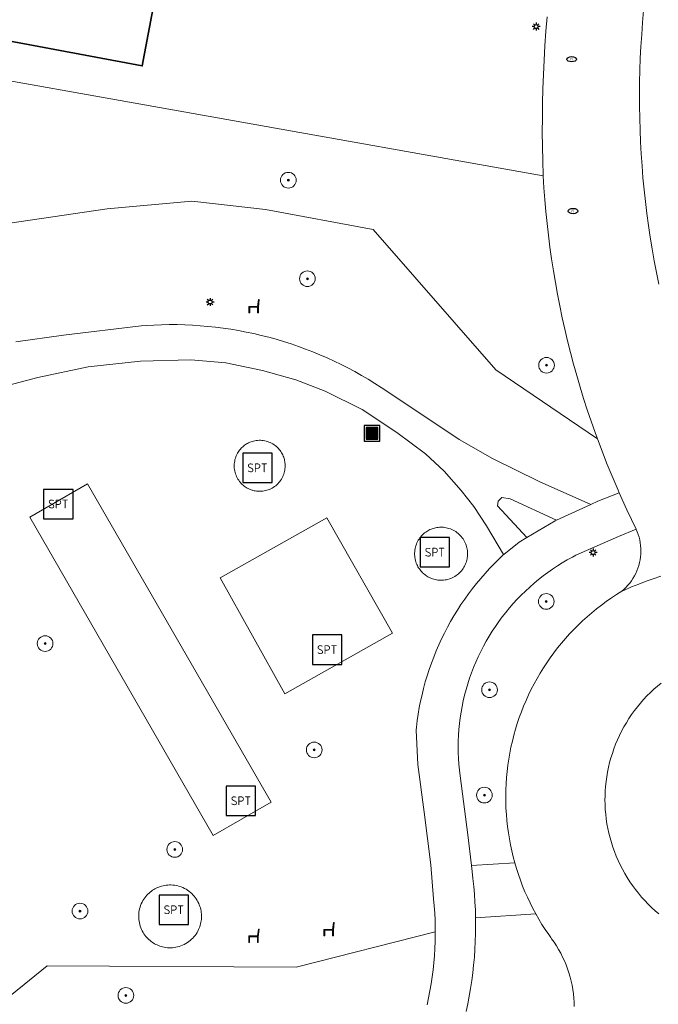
# Model space of a CAD drawing. Header units: metres. Extents: x 152610 to 160096, y 456114 to 462495.
# Tile 586 of 656: x 158732 to 158764, y 460637 to 460687. Entities that reach past the tile are written whole.
import ezdxf
from ezdxf.enums import TextEntityAlignment as Align

# ---------------------------------------------------------------- set-up
doc = ezdxf.new("R2010")
doc.units = ezdxf.units.M
doc.header["$LTSCALE"] = 0.5
doc.layers.get('0').update_dxf_attribs({"linetype": 'CONTINUOUS'})
for name, color, linetype, lineweight in [('B-PV-GR-BEPLANTING_CULTUUR_BOSPLANTSOEN-GV', 251, 'CONTINUOUS', 18), ('B-PV-GR-BEPLANTING_CULTUUR_HEESTERS-GV', 251, 'CONTINUOUS', 18), ('B-PV-GR-BOOM-S', 251, 'CONTINUOUS', 25), ('B-PV-IE-MEUBILAIR-S', 251, 'CONTINUOUS', 25), ('B-PV-IE-MEUBILAIR_WEGMEUBILAIR-S', 251, 'CONTINUOUS', 25), ('B-PV-IE-MEUBILAIR_WEGMEUBILAIR_AFVALBAK-S', 251, 'CONTINUOUS', 25), ('B-PV-OG-BEBOUWING-GV', 6, 'CONTINUOUS', 35), ('B-PV-OG-TERREIN_BEGROEID-GV', 251, 'CONTINUOUS', 18), ('B-PV-VH-GESLOTENVERHARDING_KUNSTSTOF-GV', 251, 'CONTINUOUS', 18), ('B-PV-VH-HALFVERHARDING_GRAVEL-GV', 251, 'CONTINUOUS', 18), ('B-PV-VH-ONVERHARD_ZAND-GV', 251, 'CONTINUOUS', 18), ('B-PV-VH-OPENVERHARDING_BETONSTRAATSTEEN-GV', 251, 'CONTINUOUS', 18), ('B-PV-VH-OPENVERHARDING_STRAATBAKSTEEN-GV', 251, 'CONTINUOUS', 18), ('B-PV-VH-OPENVERHARDING_TEGEL-GV', 251, 'CONTINUOUS', 18)]:
    doc.layers.add(name, color=color, linetype=linetype, lineweight=lineweight)
doc.styles.add('NLCS-ISO', font='NLCS-ISO.ttf')

# ---------------------------------------------------------------- blocks, each defined once
blk = doc.blocks.new('SIE-WEG_AFVALBAK-SO')
h = blk.add_hatch(color=256)
h.dxf.hatch_style = 1
h.paths.add_polyline_path([(-1.5, -1.5), (1.5, -1.5), (1.5, 1.5), (-1.5, 1.5)])
for points in [[(-2, -2), (2, -2), (2, 2), (-2, 2)], [(-1.5, -1.5), (1.5, -1.5), (1.5, 1.5), (-1.5, 1.5)]]:
    blk.add_lwpolyline(points, close=True)
blk = doc.blocks.new('SIE-MEUBILAIR_PAAL_LICHTMAST-SO')
for points in [[(-0.62, 0), (-1, 0)], [(-0.71, 0.71), (-0.44, 0.44)], [(0, 1), (0, 0.62)], [(0.44, 0.44), (0.71, 0.71)], [(1, 0), (0.62, 0)], [(-0.71, -0.71), (-0.44, -0.44)], [(0, -0.62), (0, -1)], [(0.44, -0.44), (0.71, -0.71)]]:
    blk.add_lwpolyline(points)
blk.add_circle((0, 0), 0.5)
blk = doc.blocks.new('SIE-MEUBILAIR_PUT_RIOOLPUT-SO')
blk.add_ellipse((0, 0), major_axis=(1.25, 0), ratio=0.54)
at = {"style": 'NLCS-ISO'}
blk.add_text('ri', height=0.75, dxfattribs=at).set_placement((-0.04, 0.07), align=Align.MIDDLE_CENTER)
blk = doc.blocks.new('SIE-WEG_ZITBANK-SO')
at = {"color": 0, "linetype": 'ByBlock', "lineweight": 18}
blk.add_lwpolyline([(-0.91, -1.63), (-0.91, -0.2), (1.09, -0.2), (1.09, -1.63), (1.29, -1.63), (1.29, -0.21), (1.54, 1.78), (1.33, 1.78), (1.11, 0), (-1.11, 0), (-1.11, -1.63)], close=True, dxfattribs=at)
blk = doc.blocks.new('SIE-WEG_SPEELTOESTEL-SO')
at = {"flags": 128}
blk.add_lwpolyline([(-3.75, -3.75), (3.75, -3.75), (3.75, 3.75), (-3.75, 3.75)], close=True, dxfattribs=at)
at = {"style": 'NLCS-ISO'}
blk.add_text('SPT', height=2.25, dxfattribs=at).set_placement((0, 0), align=Align.MIDDLE_CENTER)
blk = doc.blocks.new('SGR-BOOM_GBKN-SO')
at = {"linetype": 'ByBlock', "lineweight": 18}
h = blk.add_hatch(color=0, dxfattribs=at)
h.dxf.hatch_style = 1
edge = h.paths.add_edge_path()
edge.add_arc((0, 0), 0.25, 0, 360)
at = {"color": 0, "linetype": 'ByBlock', "lineweight": 18}
for radius in [2, 0.25]:
    blk.add_circle((0, 0), radius, dxfattribs=at)
at = {"color": 0, "linetype": 'ByBlock', "lineweight": 18, "style": 'NLCS-ISO'}
blk.add_attdef('SOORT', (2.5, 0), '', height=1.5, dxfattribs=at)

msp = doc.modelspace()

# ---------------------------------------------------------------- linework, layer by layer
at = {"layer": 'B-PV-GR-BEPLANTING_CULTUUR_BOSPLANTSOEN-GV', "flags": 128}
for points in [[(158728.983, 460676.348), (158736.293, 460677.41), (158740.62, 460677.805), (158744.385, 460677.377), (158749.874, 460676.353), (158756.136, 460669.199), (158761.324, 460665.685), (158761.208, 460666.006), (158761.006, 460666.581), (158760.812, 460667.159), (158760.625, 460667.739), (158760.446, 460668.321), (158760.274, 460668.906), (158760.111, 460669.493), (158759.955, 460670.082), (158759.807, 460670.673), (158759.666, 460671.266), (158759.534, 460671.86), (158759.409, 460672.457), (158759.292, 460673.055), (158759.183, 460673.654), (158759.081, 460674.255), (158758.988, 460674.857), (158758.903, 460675.46), (158758.825, 460676.065), (158758.756, 460676.67), (158758.694, 460677.276), (158758.64, 460677.883), (158758.595, 460678.491), (158758.557, 460679.099), (158725.282, 460685.022)], [(158752.627, 460636.786), (158752.705, 460637.141), (158752.775, 460637.497), (158752.837, 460637.855), (158752.892, 460638.214), (158752.938, 460638.574), (158752.977, 460638.935), (158753.007, 460639.297), (158753.03, 460639.659), (158753.044, 460640.022), (158753.051, 460640.385), (158753.05, 460640.513), (158745.94, 460638.704), (158733.237, 460638.787), (158726.539, 460633.368)]]:
    msp.add_lwpolyline(points, dxfattribs=at)
at = {"layer": 'B-PV-GR-BEPLANTING_CULTUUR_HEESTERS-GV', "flags": 128}
msp.add_lwpolyline([(158764.588, 460653.214), (158764.398, 460653.058), (158764.212, 460652.895), (158764.032, 460652.727), (158763.858, 460652.553), (158763.689, 460652.373), (158763.527, 460652.188), (158763.37, 460651.998), (158763.219, 460651.803), (158763.075, 460651.603), (158762.938, 460651.399), (158762.807, 460651.19), (158762.683, 460650.977), (158762.566, 460650.76), (158762.457, 460650.54), (158762.354, 460650.316), (158762.259, 460650.088), (158762.171, 460649.858), (158762.091, 460649.625), (158762.018, 460649.39), (158761.953, 460649.152), (158761.895, 460648.913), (158761.846, 460648.671), (158761.804, 460648.428), (158761.771, 460648.184), (158761.745, 460647.939), (158761.727, 460647.694), (158761.717, 460647.447), (158761.715, 460647.259), (158761.72, 460647.013), (158761.732, 460646.767), (158761.753, 460646.521), (158761.781, 460646.276), (158761.817, 460646.033), (158761.862, 460645.79), (158761.914, 460645.549), (158761.974, 460645.311), (158762.041, 460645.074), (158762.117, 460644.839), (158762.199, 460644.607), (158762.29, 460644.378), (158762.388, 460644.152), (158762.493, 460643.929), (158762.605, 460643.709), (158762.724, 460643.494), (158762.85, 460643.282), (158762.983, 460643.075), (158763.123, 460642.872), (158763.269, 460642.674), (158763.422, 460642.48), (158763.581, 460642.292), (158763.745, 460642.109), (158763.916, 460641.931), (158764.092, 460641.759), (158764.274, 460641.593), (158764.461, 460641.432)], dxfattribs=at)
at = {"layer": 'B-PV-OG-BEBOUWING-GV', "flags": 128}
msp.add_lwpolyline([(158736.828, 460692.613), (158727.982, 460694.275), (158727.091, 460689.52), (158728.83, 460689.195), (158728.332, 460686.538), (158738.087, 460684.709), (158739.066, 460689.939), (158736.42, 460690.436)], close=True, dxfattribs=at)
at = {"layer": 'B-PV-OG-TERREIN_BEGROEID-GV', "flags": 128}
for points in [[(158731.631, 460670.624), (158734.056, 460670.966), (158738.038, 460671.447), (158738.28, 460671.464), (158738.675, 460671.486), (158739.069, 460671.501), (158739.465, 460671.507), (158739.86, 460671.505), (158740.255, 460671.495), (158740.65, 460671.477), (158741.044, 460671.451), (158741.437, 460671.417), (158741.83, 460671.375), (158742.222, 460671.325), (158742.613, 460671.267), (158743.003, 460671.202), (158743.391, 460671.128), (158743.778, 460671.047), (158744.163, 460670.957), (158744.546, 460670.861), (158744.927, 460670.756), (158745.306, 460670.643), (158745.682, 460670.523), (158746.056, 460670.396), (158746.427, 460670.261), (158746.796, 460670.118), (158747.161, 460669.968), (158747.524, 460669.81), (158747.883, 460669.646), (158748.239, 460669.473), (158748.591, 460669.294), (158748.939, 460669.108), (158749.284, 460668.915), (158749.624, 460668.715), (158749.961, 460668.508), (158750.293, 460668.294), (158750.621, 460668.073), (158754.269, 460665.646), (158755.978, 460664.669), (158758.349, 460663.502), (158760.992, 460662.329), (158761.356, 460662.496), (158762.443, 460662.916), (158762.38, 460663.055), (158761.832, 460664.362), (158761.324, 460665.685), (158756.136, 460669.199), (158749.874, 460676.353), (158744.385, 460677.377), (158740.62, 460677.805), (158736.293, 460677.41), (158728.983, 460676.348)], [(158726.539, 460633.368), (158733.237, 460638.787), (158745.94, 460638.704), (158753.05, 460640.513), (158753.049, 460640.748), (158753.039, 460641.111), (158753.022, 460641.473), (158752.997, 460641.835), (158752.963, 460642.197), (158752.827, 460643.934), (158752.473, 460646.628), (158752.151, 460649.049), (158752.07, 460650.806), (158752.086, 460650.961), (158752.127, 460651.294), (158752.176, 460651.627), (158752.233, 460651.958), (158752.298, 460652.287), (158752.371, 460652.615), (158752.451, 460652.942), (158752.539, 460653.266), (158752.635, 460653.588), (158752.738, 460653.907), (158752.849, 460654.225), (158752.968, 460654.539), (158753.094, 460654.85), (158753.227, 460655.159), (158753.368, 460655.464), (158753.516, 460655.766), (158753.671, 460656.063), (158753.833, 460656.358), (158754.002, 460656.648), (158754.178, 460656.934), (158754.361, 460657.216), (158754.55, 460657.494), (158754.746, 460657.767), (158754.948, 460658.035), (158755.157, 460658.298), (158755.372, 460658.556), (158755.593, 460658.81), (158755.82, 460659.057), (158756.052, 460659.299), (158756.291, 460659.536), (158756.535, 460659.767), (158755.666, 460661.236), (158755.02, 460662.219), (158754.376, 460663.041), (158753.507, 460664.021), (158752.543, 460664.905), (158751.092, 460666.007), (158749.317, 460667.173), (158747.428, 460668.106), (158745.929, 460668.69), (158744.222, 460669.16), (158742.347, 460669.563), (158740.574, 460669.711), (158737.992, 460669.649), (158735.322, 460669.346), (158732.759, 460668.815), (158728.871, 460667.786)], [(158760.145, 460636.701), (158760.139, 460636.919), (158760.124, 460637.137), (158760.102, 460637.354), (158760.072, 460637.57), (158760.034, 460637.785), (158759.988, 460637.998), (158759.935, 460638.209), (158759.873, 460638.418), (158759.804, 460638.625), (158759.728, 460638.83), (158759.644, 460639.031), (158759.553, 460639.229), (158759.454, 460639.424), (158759.348, 460639.614), (158759.236, 460639.801), (158759.117, 460639.984), (158758.991, 460640.162), (158758.943, 460640.226), (158758.84, 460640.372), (158758.665, 460640.632), (158758.496, 460640.896), (158758.334, 460641.165), (158758.179, 460641.437), (158755.106, 460641.228), (158755.11, 460640.826), (158755.105, 460640.424), (158755.092, 460640.023), (158755.071, 460639.621), (158755.043, 460639.221), (158755.006, 460638.821), (158754.961, 460638.421), (158754.908, 460638.023), (158754.848, 460637.626), (158754.779, 460637.23), (158754.703, 460636.835), (158754.619, 460636.442)]]:
    msp.add_lwpolyline(points, dxfattribs=at)
for points in [[(158744.12, 460665.601), (158744.193, 460665.597), (158744.266, 460665.588), (158744.339, 460665.576), (158744.412, 460665.559), (158744.484, 460665.538), (158744.554, 460665.513), (158744.623, 460665.484), (158744.69, 460665.451), (158744.755, 460665.414), (158744.817, 460665.374), (158744.876, 460665.331), (158744.933, 460665.285), (158744.986, 460665.237), (158745.035, 460665.186), (158745.082, 460665.133), (158745.124, 460665.079), (158745.164, 460665.023), (158745.199, 460664.967), (158745.232, 460664.91), (158745.26, 460664.852), (158745.286, 460664.794), (158745.308, 460664.737), (158745.327, 460664.679), (158745.343, 460664.622), (158745.356, 460664.566), (158745.366, 460664.51), (158745.374, 460664.453), (158745.38, 460664.394), (158745.383, 460664.333), (158745.383, 460664.271), (158745.38, 460664.207), (158745.374, 460664.143), (158745.364, 460664.077), (158745.351, 460664.011), (158745.334, 460663.945), (158745.313, 460663.879), (158745.289, 460663.813), (158745.26, 460663.747), (158745.228, 460663.683), (158745.191, 460663.62), (158745.151, 460663.558), (158745.107, 460663.499), (158745.06, 460663.441), (158745.009, 460663.387), (158744.955, 460663.335), (158744.898, 460663.286), (158744.838, 460663.241), (158744.777, 460663.2), (158744.713, 460663.162), (158744.647, 460663.128), (158744.58, 460663.098), (158744.513, 460663.072), (158744.445, 460663.051), (158744.376, 460663.033), (158744.308, 460663.019), (158744.24, 460663.009), (158744.172, 460663.002), (158744.106, 460662.999), (158744.041, 460663), (158743.977, 460663.003), (158743.915, 460663.01), (158743.854, 460663.019), (158743.795, 460663.031), (158743.738, 460663.045), (158743.607, 460663.089), (158743.554, 460663.111), (158743.501, 460663.136), (158743.448, 460663.164), (158743.396, 460663.195), (158743.343, 460663.229), (158743.291, 460663.267), (158743.241, 460663.308), (158743.191, 460663.352), (158743.143, 460663.4), (158743.097, 460663.451), (158743.052, 460663.505), (158743.011, 460663.562), (158742.972, 460663.622), (158742.936, 460663.685), (158742.903, 460663.75), (158742.874, 460663.818), (158742.848, 460663.887), (158742.827, 460663.959), (158742.809, 460664.031), (158742.796, 460664.105), (158742.787, 460664.179), (158742.782, 460664.254), (158742.781, 460664.328), (158742.785, 460664.402), (158742.793, 460664.475), (158742.805, 460664.547), (158742.82, 460664.617), (158742.84, 460664.686), (158742.862, 460664.753), (158742.888, 460664.817), (158742.917, 460664.879), (158742.948, 460664.939), (158742.982, 460664.995), (158743.018, 460665.049), (158743.056, 460665.1), (158743.096, 460665.148), (158743.136, 460665.194), (158743.178, 460665.236), (158743.221, 460665.275), (158743.264, 460665.312), (158743.31, 460665.347), (158743.358, 460665.381), (158743.409, 460665.414), (158743.463, 460665.444), (158743.519, 460665.473), (158743.578, 460665.499), (158743.639, 460665.523), (158743.702, 460665.545), (158743.768, 460665.563), (158743.835, 460665.578), (158743.905, 460665.589), (158743.975, 460665.597), (158744.047, 460665.601)], [(158735.293, 460663.38), (158744.661, 460647.139), (158741.705, 460645.434), (158732.337, 460661.674)], [(158756.88, 460662.608), (158756.455, 460662.675), (158756.253, 460662.496), (158756.227, 460662.255), (158757.724, 460660.633), (158759.175, 460661.499), (158759.246, 460661.531)], [(158747.517, 460661.644), (158750.858, 460655.75), (158745.37, 460652.654), (158742.06, 460658.576)], [(158753.394, 460661.165), (158753.464, 460661.16), (158753.535, 460661.152), (158753.606, 460661.14), (158753.677, 460661.124), (158753.748, 460661.104), (158753.819, 460661.08), (158753.889, 460661.051), (158753.957, 460661.019), (158754.024, 460660.982), (158754.09, 460660.942), (158754.152, 460660.898), (158754.213, 460660.85), (158754.27, 460660.799), (158754.325, 460660.745), (158754.376, 460660.688), (158754.423, 460660.629), (158754.467, 460660.568), (158754.507, 460660.505), (158754.543, 460660.44), (158754.576, 460660.375), (158754.604, 460660.308), (158754.628, 460660.242), (158754.649, 460660.174), (158754.665, 460660.108), (158754.679, 460660.041), (158754.688, 460659.976), (158754.694, 460659.911), (158754.698, 460659.847), (158754.698, 460659.785), (158754.695, 460659.724), (158754.69, 460659.665), (158754.683, 460659.606), (158754.672, 460659.547), (158754.659, 460659.487), (158754.642, 460659.427), (158754.622, 460659.366), (158754.599, 460659.304), (158754.573, 460659.243), (158754.543, 460659.182), (158754.509, 460659.122), (158754.471, 460659.062), (158754.43, 460659.003), (158754.385, 460658.946), (158754.337, 460658.891), (158754.285, 460658.838), (158754.23, 460658.788), (158754.171, 460658.74), (158754.11, 460658.695), (158754.045, 460658.654), (158753.979, 460658.616), (158753.91, 460658.582), (158753.839, 460658.552), (158753.767, 460658.526), (158753.693, 460658.504), (158753.619, 460658.486), (158753.545, 460658.473), (158753.47, 460658.464), (158753.396, 460658.459), (158753.322, 460658.458), (158753.249, 460658.462), (158753.178, 460658.469), (158753.108, 460658.479), (158753.04, 460658.493), (158752.973, 460658.51), (158752.909, 460658.53), (158752.847, 460658.553), (158752.788, 460658.578), (158752.731, 460658.606), (158752.676, 460658.635), (158752.624, 460658.666), (158752.441, 460658.804), (158752.398, 460658.845), (158752.356, 460658.888), (158752.314, 460658.934), (158752.274, 460658.983), (158752.236, 460659.035), (158752.199, 460659.09), (158752.165, 460659.148), (158752.133, 460659.208), (158752.104, 460659.271), (158752.077, 460659.337), (158752.054, 460659.405), (158752.034, 460659.475), (158752.017, 460659.547), (158752.005, 460659.62), (158751.996, 460659.695), (158751.992, 460659.771), (158751.992, 460659.847), (158751.996, 460659.923), (158752.004, 460659.999), (158752.017, 460660.075), (158752.034, 460660.15), (158752.055, 460660.224), (158752.081, 460660.296), (158752.11, 460660.366), (158752.143, 460660.434), (158752.179, 460660.5), (158752.218, 460660.563), (158752.261, 460660.623), (158752.306, 460660.68), (158752.353, 460660.733), (158752.402, 460660.784), (158752.453, 460660.83), (158752.506, 460660.874), (158752.559, 460660.914), (158752.613, 460660.951), (158752.668, 460660.984), (158752.723, 460661.014), (158752.778, 460661.041), (158752.834, 460661.065), (158752.888, 460661.086), (158752.945, 460661.105), (158753.003, 460661.122), (158753.064, 460661.136), (158753.127, 460661.148), (158753.191, 460661.157), (158753.258, 460661.163), (158753.325, 460661.165)], [(158762.568, 460657.897), (158762.679, 460657.992), (158762.784, 460658.094), (158762.883, 460658.201), (158762.976, 460658.313), (158763.063, 460658.43), (158763.144, 460658.552), (158763.218, 460658.678), (158763.284, 460658.808), (158763.344, 460658.941), (158763.396, 460659.078), (158763.441, 460659.217), (158763.478, 460659.358), (158763.507, 460659.501), (158763.528, 460659.646), (158763.541, 460659.791), (158763.547, 460659.937), (158763.544, 460660.083), (158763.533, 460660.229), (158763.514, 460660.373), (158763.488, 460660.517), (158763.454, 460660.659), (158763.412, 460660.799), (158763.362, 460660.936), (158763.314, 460661.05), (158763.309, 460661.06), (158762.398, 460660.69), (158760.234, 460659.733), (158760.052, 460659.638), (158759.791, 460659.495), (158759.535, 460659.345), (158759.283, 460659.188), (158759.036, 460659.025), (158758.793, 460658.855), (158758.554, 460658.678), (158758.321, 460658.495), (158758.092, 460658.306), (158757.869, 460658.111), (158757.65, 460657.909), (158757.438, 460657.702), (158757.231, 460657.489), (158757.03, 460657.271), (158756.835, 460657.048), (158756.646, 460656.819), (158756.463, 460656.585), (158756.286, 460656.347), (158756.117, 460656.103), (158755.953, 460655.856), (158755.797, 460655.603), (158755.647, 460655.347), (158755.504, 460655.087), (158755.369, 460654.823), (158755.24, 460654.556), (158755.119, 460654.285), (158755.005, 460654.011), (158754.898, 460653.734), (158754.799, 460653.454), (158754.708, 460653.172), (158754.624, 460652.887), (158754.548, 460652.6), (158754.479, 460652.312), (158754.419, 460652.021), (158754.366, 460651.729), (158754.321, 460651.436), (158754.285, 460651.141), (158754.256, 460650.846), (158754.235, 460650.55), (158754.222, 460650.253), (158754.217, 460649.957), (158754.22, 460649.66), (158754.231, 460649.363), (158754.25, 460649.067), (158754.277, 460648.772), (158754.312, 460648.477), (158754.708, 460645.469), (158754.89, 460643.892), (158757.108, 460644.043), (158757.027, 460644.345), (158756.953, 460644.65), (158756.888, 460644.957), (158756.83, 460645.265), (158756.78, 460645.575), (158756.738, 460645.885), (158756.703, 460646.197), (158756.677, 460646.51), (158756.659, 460646.823), (158756.649, 460647.136), (158756.646, 460647.45), (158756.652, 460647.764), (158756.666, 460648.077), (158756.688, 460648.39), (158756.717, 460648.702), (158756.755, 460649.013), (158756.8, 460649.324), (158756.854, 460649.633), (158756.915, 460649.94), (158756.984, 460650.246), (158757.061, 460650.55), (158757.146, 460650.852), (158757.238, 460651.152), (158757.338, 460651.449), (158757.446, 460651.744), (158757.561, 460652.036), (158757.683, 460652.324), (158757.813, 460652.61), (158757.95, 460652.892), (158758.094, 460653.171), (158758.245, 460653.446), (158758.403, 460653.716), (158758.568, 460653.983), (158758.74, 460654.246), (158758.918, 460654.504), (158759.103, 460654.757), (158759.295, 460655.005), (158759.492, 460655.249), (158759.696, 460655.488), (158759.906, 460655.721), (158760.121, 460655.948), (158760.343, 460656.171), (158760.569, 460656.387), (158760.802, 460656.598), (158761.04, 460656.802), (158761.282, 460657.001), (158761.53, 460657.193), (158761.783, 460657.379), (158762.04, 460657.558), (158762.302, 460657.731)], [(158739.553, 460642.908), (158739.639, 460642.903), (158739.726, 460642.893), (158739.813, 460642.879), (158739.9, 460642.859), (158739.986, 460642.835), (158740.072, 460642.805), (158740.156, 460642.771), (158740.239, 460642.731), (158740.319, 460642.687), (158740.397, 460642.638), (158740.472, 460642.585), (158740.543, 460642.528), (158740.611, 460642.467), (158740.675, 460642.403), (158740.735, 460642.335), (158740.79, 460642.266), (158740.841, 460642.193), (158740.888, 460642.12), (158740.929, 460642.044), (158740.967, 460641.968), (158740.999, 460641.891), (158741.027, 460641.814), (158741.051, 460641.737), (158741.071, 460641.66), (158741.086, 460641.584), (158741.097, 460641.509), (158741.105, 460641.435), (158741.109, 460641.363), (158741.11, 460641.292), (158741.108, 460641.222), (158741.103, 460641.151), (158741.094, 460641.078), (158741.082, 460641.004), (158741.066, 460640.929), (158741.046, 460640.854), (158741.022, 460640.778), (158740.993, 460640.702), (158740.96, 460640.626), (158740.923, 460640.551), (158740.881, 460640.477), (158740.834, 460640.404), (158740.783, 460640.333), (158740.727, 460640.264), (158740.668, 460640.197), (158740.604, 460640.134), (158740.536, 460640.074), (158740.464, 460640.017), (158740.389, 460639.964), (158740.311, 460639.916), (158740.23, 460639.872), (158740.147, 460639.834), (158740.062, 460639.799), (158739.976, 460639.77), (158739.889, 460639.746), (158739.801, 460639.727), (158739.713, 460639.713), (158739.626, 460639.705), (158739.539, 460639.7), (158739.453, 460639.701), (158739.369, 460639.706), (158739.286, 460639.715), (158739.206, 460639.729), (158739.127, 460639.745), (158739.051, 460639.766), (158738.978, 460639.79), (158738.908, 460639.816), (158738.84, 460639.845), (158738.775, 460639.876), (158738.713, 460639.91), (158738.597, 460639.983), (158738.54, 460640.024), (158738.483, 460640.069), (158738.427, 460640.117), (158738.373, 460640.169), (158738.32, 460640.225), (158738.268, 460640.284), (158738.219, 460640.347), (158738.172, 460640.414), (158738.128, 460640.484), (158738.086, 460640.558), (158738.049, 460640.635), (158738.014, 460640.715), (158737.984, 460640.798), (158737.959, 460640.883), (158737.938, 460640.97), (158737.921, 460641.059), (158737.91, 460641.149), (158737.903, 460641.24), (158737.902, 460641.332), (158737.907, 460641.424), (158737.916, 460641.515), (158737.931, 460641.606), (158737.951, 460641.695), (158737.975, 460641.782), (158738.004, 460641.867), (158738.038, 460641.95), (158738.076, 460642.03), (158738.118, 460642.108), (158738.163, 460642.181), (158738.212, 460642.251), (158738.263, 460642.318), (158738.317, 460642.381), (158738.373, 460642.439), (158738.431, 460642.494), (158738.49, 460642.545), (158738.55, 460642.592), (158738.611, 460642.635), (158738.673, 460642.675), (158738.735, 460642.71), (158738.797, 460642.743), (158738.861, 460642.773), (158738.928, 460642.8), (158738.998, 460642.826), (158739.07, 460642.848), (158739.146, 460642.867), (158739.223, 460642.883), (158739.303, 460642.895), (158739.385, 460642.904), (158739.468, 460642.908)]]:
    msp.add_lwpolyline(points, close=True, dxfattribs=at)
at = {"layer": 'B-PV-VH-GESLOTENVERHARDING_KUNSTSTOF-GV', "flags": 128}
msp.add_lwpolyline([(158750.858, 460655.75), (158747.517, 460661.644), (158742.06, 460658.576), (158745.37, 460652.654)], close=True, dxfattribs=at)
at = {"layer": 'B-PV-VH-HALFVERHARDING_GRAVEL-GV', "flags": 128}
msp.add_lwpolyline([(158728.871, 460667.786), (158732.759, 460668.815), (158735.322, 460669.346), (158737.992, 460669.649), (158740.574, 460669.711), (158742.347, 460669.563), (158744.222, 460669.16), (158745.929, 460668.69), (158747.428, 460668.106), (158749.317, 460667.173), (158751.092, 460666.007), (158752.543, 460664.905), (158753.507, 460664.021), (158754.376, 460663.041), (158755.02, 460662.219), (158755.666, 460661.236), (158756.535, 460659.767), (158756.546, 460659.778), (158757.327, 460660.396), (158757.724, 460660.633), (158756.227, 460662.255), (158756.253, 460662.496), (158756.455, 460662.675), (158756.88, 460662.608), (158759.246, 460661.531), (158760.992, 460662.329), (158758.349, 460663.502), (158755.978, 460664.669), (158754.269, 460665.646), (158750.621, 460668.073), (158750.293, 460668.294), (158749.961, 460668.508), (158749.624, 460668.715), (158749.284, 460668.915), (158748.939, 460669.108), (158748.591, 460669.294), (158748.239, 460669.473), (158747.883, 460669.646), (158747.524, 460669.81), (158747.161, 460669.968), (158746.796, 460670.118), (158746.427, 460670.261), (158746.056, 460670.396), (158745.682, 460670.523), (158745.306, 460670.643), (158744.927, 460670.756), (158744.546, 460670.861), (158744.163, 460670.957), (158743.778, 460671.047), (158743.391, 460671.128), (158743.003, 460671.202), (158742.613, 460671.267), (158742.222, 460671.325), (158741.83, 460671.375), (158741.437, 460671.417), (158741.044, 460671.451), (158740.65, 460671.477), (158740.255, 460671.495), (158739.86, 460671.505), (158739.465, 460671.507), (158739.069, 460671.501), (158738.675, 460671.486), (158738.28, 460671.464), (158738.038, 460671.447), (158734.056, 460670.966), (158731.631, 460670.624)], dxfattribs=at)
at = {"layer": 'B-PV-VH-ONVERHARD_ZAND-GV', "flags": 128}
for points in [[(158744.193, 460665.597), (158744.12, 460665.601), (158744.047, 460665.601), (158743.975, 460665.597), (158743.905, 460665.589), (158743.835, 460665.578), (158743.768, 460665.563), (158743.702, 460665.545), (158743.639, 460665.523), (158743.578, 460665.499), (158743.519, 460665.473), (158743.463, 460665.444), (158743.409, 460665.414), (158743.358, 460665.381), (158743.31, 460665.347), (158743.264, 460665.312), (158743.221, 460665.275), (158743.178, 460665.236), (158743.136, 460665.194), (158743.096, 460665.148), (158743.056, 460665.1), (158743.018, 460665.049), (158742.982, 460664.995), (158742.948, 460664.939), (158742.917, 460664.879), (158742.888, 460664.817), (158742.862, 460664.753), (158742.84, 460664.686), (158742.82, 460664.617), (158742.805, 460664.547), (158742.793, 460664.475), (158742.785, 460664.402), (158742.781, 460664.328), (158742.782, 460664.254), (158742.787, 460664.179), (158742.796, 460664.105), (158742.809, 460664.031), (158742.827, 460663.959), (158742.848, 460663.887), (158742.874, 460663.818), (158742.903, 460663.75), (158742.936, 460663.685), (158742.972, 460663.622), (158743.011, 460663.562), (158743.052, 460663.505), (158743.097, 460663.451), (158743.143, 460663.4), (158743.191, 460663.352), (158743.241, 460663.308), (158743.291, 460663.267), (158743.343, 460663.229), (158743.396, 460663.195), (158743.448, 460663.164), (158743.501, 460663.136), (158743.554, 460663.111), (158743.607, 460663.089), (158743.738, 460663.045), (158743.795, 460663.031), (158743.854, 460663.019), (158743.915, 460663.01), (158743.977, 460663.003), (158744.041, 460663), (158744.106, 460662.999), (158744.172, 460663.002), (158744.24, 460663.009), (158744.308, 460663.019), (158744.376, 460663.033), (158744.445, 460663.051), (158744.513, 460663.072), (158744.58, 460663.098), (158744.647, 460663.128), (158744.713, 460663.162), (158744.777, 460663.2), (158744.838, 460663.241), (158744.898, 460663.286), (158744.955, 460663.335), (158745.009, 460663.387), (158745.06, 460663.441), (158745.107, 460663.499), (158745.151, 460663.558), (158745.191, 460663.62), (158745.228, 460663.683), (158745.26, 460663.747), (158745.289, 460663.813), (158745.313, 460663.879), (158745.334, 460663.945), (158745.351, 460664.011), (158745.364, 460664.077), (158745.374, 460664.143), (158745.38, 460664.207), (158745.383, 460664.271), (158745.383, 460664.333), (158745.38, 460664.394), (158745.374, 460664.453), (158745.366, 460664.51), (158745.356, 460664.566), (158745.343, 460664.622), (158745.327, 460664.679), (158745.308, 460664.737), (158745.286, 460664.794), (158745.26, 460664.852), (158745.232, 460664.91), (158745.199, 460664.967), (158745.164, 460665.023), (158745.124, 460665.079), (158745.082, 460665.133), (158745.035, 460665.186), (158744.986, 460665.237), (158744.933, 460665.285), (158744.876, 460665.331), (158744.817, 460665.374), (158744.755, 460665.414), (158744.69, 460665.451), (158744.623, 460665.484), (158744.554, 460665.513), (158744.484, 460665.538), (158744.412, 460665.559), (158744.339, 460665.576), (158744.266, 460665.588)], [(158744.661, 460647.139), (158735.293, 460663.38), (158732.337, 460661.674), (158741.705, 460645.434)], [(158753.464, 460661.16), (158753.394, 460661.165), (158753.325, 460661.165), (158753.258, 460661.163), (158753.191, 460661.157), (158753.127, 460661.148), (158753.064, 460661.136), (158753.003, 460661.122), (158752.945, 460661.105), (158752.888, 460661.086), (158752.834, 460661.065), (158752.778, 460661.041), (158752.723, 460661.014), (158752.668, 460660.984), (158752.613, 460660.951), (158752.559, 460660.914), (158752.506, 460660.874), (158752.453, 460660.83), (158752.402, 460660.784), (158752.353, 460660.733), (158752.306, 460660.68), (158752.261, 460660.623), (158752.218, 460660.563), (158752.179, 460660.5), (158752.143, 460660.434), (158752.11, 460660.366), (158752.081, 460660.296), (158752.055, 460660.224), (158752.034, 460660.15), (158752.017, 460660.075), (158752.004, 460659.999), (158751.996, 460659.923), (158751.992, 460659.847), (158751.992, 460659.771), (158751.996, 460659.695), (158752.005, 460659.62), (158752.017, 460659.547), (158752.034, 460659.475), (158752.054, 460659.405), (158752.077, 460659.337), (158752.104, 460659.271), (158752.133, 460659.208), (158752.165, 460659.148), (158752.199, 460659.09), (158752.236, 460659.035), (158752.274, 460658.983), (158752.314, 460658.934), (158752.356, 460658.888), (158752.398, 460658.845), (158752.441, 460658.804), (158752.624, 460658.666), (158752.676, 460658.635), (158752.731, 460658.606), (158752.788, 460658.578), (158752.847, 460658.553), (158752.909, 460658.53), (158752.973, 460658.51), (158753.04, 460658.493), (158753.108, 460658.479), (158753.178, 460658.469), (158753.249, 460658.462), (158753.322, 460658.458), (158753.396, 460658.459), (158753.47, 460658.464), (158753.545, 460658.473), (158753.619, 460658.486), (158753.693, 460658.504), (158753.767, 460658.526), (158753.839, 460658.552), (158753.91, 460658.582), (158753.979, 460658.616), (158754.045, 460658.654), (158754.11, 460658.695), (158754.171, 460658.74), (158754.23, 460658.788), (158754.285, 460658.838), (158754.337, 460658.891), (158754.385, 460658.946), (158754.43, 460659.003), (158754.471, 460659.062), (158754.509, 460659.122), (158754.543, 460659.182), (158754.573, 460659.243), (158754.599, 460659.304), (158754.622, 460659.366), (158754.642, 460659.427), (158754.659, 460659.487), (158754.672, 460659.547), (158754.683, 460659.606), (158754.69, 460659.665), (158754.695, 460659.724), (158754.698, 460659.785), (158754.698, 460659.847), (158754.694, 460659.911), (158754.688, 460659.976), (158754.679, 460660.041), (158754.665, 460660.108), (158754.649, 460660.174), (158754.628, 460660.242), (158754.604, 460660.308), (158754.576, 460660.375), (158754.543, 460660.44), (158754.507, 460660.505), (158754.467, 460660.568), (158754.423, 460660.629), (158754.376, 460660.688), (158754.325, 460660.745), (158754.27, 460660.799), (158754.213, 460660.85), (158754.152, 460660.898), (158754.09, 460660.942), (158754.024, 460660.982), (158753.957, 460661.019), (158753.889, 460661.051), (158753.819, 460661.08), (158753.748, 460661.104), (158753.677, 460661.124), (158753.606, 460661.14), (158753.535, 460661.152)], [(158739.639, 460642.903), (158739.553, 460642.908), (158739.468, 460642.908), (158739.385, 460642.904), (158739.303, 460642.895), (158739.223, 460642.883), (158739.146, 460642.867), (158739.07, 460642.848), (158738.998, 460642.826), (158738.928, 460642.8), (158738.861, 460642.773), (158738.797, 460642.743), (158738.735, 460642.71), (158738.673, 460642.675), (158738.611, 460642.635), (158738.55, 460642.592), (158738.49, 460642.545), (158738.431, 460642.494), (158738.373, 460642.439), (158738.317, 460642.381), (158738.263, 460642.318), (158738.212, 460642.251), (158738.163, 460642.181), (158738.118, 460642.108), (158738.076, 460642.03), (158738.038, 460641.95), (158738.004, 460641.867), (158737.975, 460641.782), (158737.951, 460641.695), (158737.931, 460641.606), (158737.916, 460641.515), (158737.907, 460641.424), (158737.902, 460641.332), (158737.903, 460641.24), (158737.91, 460641.149), (158737.921, 460641.059), (158737.938, 460640.97), (158737.959, 460640.883), (158737.984, 460640.798), (158738.014, 460640.715), (158738.049, 460640.635), (158738.086, 460640.558), (158738.128, 460640.484), (158738.172, 460640.414), (158738.219, 460640.347), (158738.268, 460640.284), (158738.32, 460640.225), (158738.373, 460640.169), (158738.427, 460640.117), (158738.483, 460640.069), (158738.54, 460640.024), (158738.597, 460639.983), (158738.713, 460639.91), (158738.775, 460639.876), (158738.84, 460639.845), (158738.908, 460639.816), (158738.978, 460639.79), (158739.051, 460639.766), (158739.127, 460639.745), (158739.206, 460639.729), (158739.286, 460639.715), (158739.369, 460639.706), (158739.453, 460639.701), (158739.539, 460639.7), (158739.626, 460639.705), (158739.713, 460639.713), (158739.801, 460639.727), (158739.889, 460639.746), (158739.976, 460639.77), (158740.062, 460639.799), (158740.147, 460639.834), (158740.23, 460639.872), (158740.311, 460639.916), (158740.389, 460639.964), (158740.464, 460640.017), (158740.536, 460640.074), (158740.604, 460640.134), (158740.668, 460640.197), (158740.727, 460640.264), (158740.783, 460640.333), (158740.834, 460640.404), (158740.881, 460640.477), (158740.923, 460640.551), (158740.96, 460640.626), (158740.993, 460640.702), (158741.022, 460640.778), (158741.046, 460640.854), (158741.066, 460640.929), (158741.082, 460641.004), (158741.094, 460641.078), (158741.103, 460641.151), (158741.108, 460641.222), (158741.11, 460641.292), (158741.109, 460641.363), (158741.105, 460641.435), (158741.097, 460641.509), (158741.086, 460641.584), (158741.071, 460641.66), (158741.051, 460641.737), (158741.027, 460641.814), (158740.999, 460641.891), (158740.967, 460641.968), (158740.929, 460642.044), (158740.888, 460642.12), (158740.841, 460642.193), (158740.79, 460642.266), (158740.735, 460642.335), (158740.675, 460642.403), (158740.611, 460642.467), (158740.543, 460642.528), (158740.472, 460642.585), (158740.397, 460642.638), (158740.319, 460642.687), (158740.239, 460642.731), (158740.156, 460642.771), (158740.072, 460642.805), (158739.986, 460642.835), (158739.9, 460642.859), (158739.813, 460642.879), (158739.726, 460642.893)]]:
    msp.add_lwpolyline(points, close=True, dxfattribs=at)
at = {"layer": 'B-PV-VH-OPENVERHARDING_BETONSTRAATSTEEN-GV', "flags": 128}
for points in [[(158758.755, 460687.209), (158758.697, 460686.476), (158758.647, 460685.742), (158758.605, 460685.007), (158758.571, 460684.273), (158758.545, 460683.537), (158758.527, 460682.802), (158758.516, 460682.067), (158758.514, 460681.331), (158758.52, 460680.595), (158758.534, 460679.86), (158758.556, 460679.124), (158758.557, 460679.099), (158758.595, 460678.491), (158758.64, 460677.883), (158758.694, 460677.276), (158758.756, 460676.67), (158758.825, 460676.065), (158758.903, 460675.46), (158758.988, 460674.857), (158759.081, 460674.255), (158759.183, 460673.654), (158759.292, 460673.055), (158759.409, 460672.457), (158759.534, 460671.86), (158759.666, 460671.266), (158759.807, 460670.673), (158759.955, 460670.082), (158760.111, 460669.493), (158760.274, 460668.906), (158760.446, 460668.321), (158760.625, 460667.739), (158760.812, 460667.159), (158761.006, 460666.581), (158761.208, 460666.006), (158761.324, 460665.685), (158761.832, 460664.362), (158762.38, 460663.055), (158762.443, 460662.916), (158762.835, 460662.047), (158763.309, 460661.06), (158763.314, 460661.05), (158763.362, 460660.936), (158763.412, 460660.799), (158763.454, 460660.659), (158763.488, 460660.517), (158763.514, 460660.373), (158763.533, 460660.229), (158763.544, 460660.083), (158763.547, 460659.937), (158763.541, 460659.791), (158763.528, 460659.646), (158763.507, 460659.501), (158763.478, 460659.358), (158763.441, 460659.217), (158763.396, 460659.078), (158763.344, 460658.941), (158763.284, 460658.808), (158763.218, 460658.678), (158763.144, 460658.552), (158763.063, 460658.43), (158762.976, 460658.313), (158762.883, 460658.201), (158762.784, 460658.094), (158762.679, 460657.992), (158762.568, 460657.897), (158762.712, 460657.961), (158763.075, 460658.117), (158763.441, 460658.265), (158763.811, 460658.406), (158764.183, 460658.539), (158764.558, 460658.665)], [(158764.457, 460673.567), (158764.337, 460674.165), (158764.224, 460674.765), (158764.119, 460675.367), (158764.021, 460675.969), (158763.932, 460676.573), (158763.851, 460677.179), (158763.777, 460677.785), (158763.712, 460678.392), (158763.655, 460679), (158763.605, 460679.608), (158763.564, 460680.217), (158763.53, 460680.827), (158763.505, 460681.437), (158763.487, 460682.047), (158763.477, 460682.658), (158763.476, 460683.269), (158763.482, 460683.879), (158763.497, 460684.489), (158763.519, 460685.1), (158763.55, 460685.709), (158763.588, 460686.319), (158763.635, 460686.928), (158763.689, 460687.536)]]:
    msp.add_lwpolyline(points, dxfattribs=at)
at = {"layer": 'B-PV-VH-OPENVERHARDING_STRAATBAKSTEEN-GV', "flags": 128}
for points in [[(158754.619, 460636.442), (158754.703, 460636.835), (158754.779, 460637.23), (158754.848, 460637.626), (158754.908, 460638.023), (158754.961, 460638.421), (158755.006, 460638.821), (158755.043, 460639.221), (158755.071, 460639.621), (158755.092, 460640.023), (158755.105, 460640.424), (158755.11, 460640.826), (158755.106, 460641.228), (158755.095, 460641.63), (158755.076, 460642.031), (158755.049, 460642.432), (158755.014, 460642.832), (158754.97, 460643.232), (158754.924, 460643.597), (158754.89, 460643.892), (158754.708, 460645.469), (158754.312, 460648.477), (158754.277, 460648.772), (158754.25, 460649.067), (158754.231, 460649.363), (158754.22, 460649.66), (158754.217, 460649.957), (158754.222, 460650.253), (158754.235, 460650.55), (158754.256, 460650.846), (158754.285, 460651.141), (158754.321, 460651.436), (158754.366, 460651.729), (158754.419, 460652.021), (158754.479, 460652.312), (158754.548, 460652.6), (158754.624, 460652.887), (158754.708, 460653.172), (158754.799, 460653.454), (158754.898, 460653.734), (158755.005, 460654.011), (158755.119, 460654.285), (158755.24, 460654.556), (158755.369, 460654.823), (158755.504, 460655.087), (158755.647, 460655.347), (158755.797, 460655.603), (158755.953, 460655.856), (158756.117, 460656.103), (158756.286, 460656.347), (158756.463, 460656.585), (158756.646, 460656.819), (158756.835, 460657.048), (158757.03, 460657.271), (158757.231, 460657.489), (158757.438, 460657.702), (158757.65, 460657.909), (158757.869, 460658.111), (158758.092, 460658.306), (158758.321, 460658.495), (158758.554, 460658.678), (158758.793, 460658.855), (158759.036, 460659.025), (158759.283, 460659.188), (158759.535, 460659.345), (158759.791, 460659.495), (158760.052, 460659.638), (158760.234, 460659.733), (158762.398, 460660.69), (158763.309, 460661.06), (158762.835, 460662.047), (158762.443, 460662.916), (158761.356, 460662.496), (158760.992, 460662.329), (158759.246, 460661.531), (158759.175, 460661.499), (158757.724, 460660.633), (158757.327, 460660.396), (158756.546, 460659.778), (158756.535, 460659.767), (158756.291, 460659.536), (158756.052, 460659.299), (158755.82, 460659.057), (158755.593, 460658.81), (158755.372, 460658.556), (158755.157, 460658.298), (158754.948, 460658.035), (158754.746, 460657.767), (158754.55, 460657.494), (158754.361, 460657.216), (158754.178, 460656.934), (158754.002, 460656.648), (158753.833, 460656.358), (158753.671, 460656.063), (158753.516, 460655.766), (158753.368, 460655.464), (158753.227, 460655.159), (158753.094, 460654.85), (158752.968, 460654.539), (158752.849, 460654.225), (158752.738, 460653.907), (158752.635, 460653.588), (158752.539, 460653.266), (158752.451, 460652.942), (158752.371, 460652.615), (158752.298, 460652.287), (158752.233, 460651.958), (158752.176, 460651.627), (158752.127, 460651.294), (158752.086, 460650.961), (158752.07, 460650.806), (158752.151, 460649.049), (158752.473, 460646.628), (158752.827, 460643.934), (158752.963, 460642.197), (158752.997, 460641.835), (158753.022, 460641.473), (158753.039, 460641.111), (158753.049, 460640.748), (158753.05, 460640.513), (158753.051, 460640.385), (158753.044, 460640.022), (158753.03, 460639.659), (158753.007, 460639.297), (158752.977, 460638.935), (158752.938, 460638.574), (158752.892, 460638.214), (158752.837, 460637.855), (158752.775, 460637.497), (158752.705, 460637.141), (158752.627, 460636.786)], [(158764.558, 460658.665), (158764.183, 460658.539), (158763.811, 460658.406), (158763.441, 460658.265), (158763.075, 460658.117), (158762.712, 460657.961), (158762.568, 460657.897), (158762.302, 460657.731), (158762.04, 460657.558), (158761.783, 460657.379), (158761.53, 460657.193), (158761.282, 460657.001), (158761.04, 460656.802), (158760.802, 460656.598), (158760.569, 460656.387), (158760.343, 460656.171), (158760.121, 460655.948), (158759.906, 460655.721), (158759.696, 460655.488), (158759.492, 460655.249), (158759.295, 460655.005), (158759.103, 460654.757), (158758.918, 460654.504), (158758.74, 460654.246), (158758.568, 460653.983), (158758.403, 460653.716), (158758.245, 460653.446), (158758.094, 460653.171), (158757.95, 460652.892), (158757.813, 460652.61), (158757.683, 460652.324), (158757.561, 460652.036), (158757.446, 460651.744), (158757.338, 460651.449), (158757.238, 460651.152), (158757.146, 460650.852), (158757.061, 460650.55), (158756.984, 460650.246), (158756.915, 460649.94), (158756.854, 460649.633), (158756.8, 460649.324), (158756.755, 460649.013), (158756.717, 460648.702), (158756.688, 460648.39), (158756.666, 460648.077), (158756.652, 460647.764), (158756.646, 460647.45), (158756.649, 460647.136), (158756.659, 460646.823), (158756.677, 460646.51), (158756.703, 460646.197), (158756.738, 460645.885), (158756.78, 460645.575), (158756.83, 460645.265), (158756.888, 460644.957), (158756.953, 460644.65), (158757.027, 460644.345), (158757.108, 460644.043), (158757.197, 460643.742), (158757.294, 460643.443), (158757.398, 460643.148), (158757.51, 460642.854), (158757.629, 460642.564), (158757.756, 460642.277), (158757.89, 460641.994), (158758.031, 460641.714), (158758.179, 460641.437), (158758.334, 460641.165), (158758.496, 460640.896), (158758.665, 460640.632), (158758.84, 460640.372), (158758.943, 460640.226), (158758.991, 460640.162), (158759.117, 460639.984), (158759.236, 460639.801), (158759.348, 460639.614), (158759.454, 460639.424), (158759.553, 460639.229), (158759.644, 460639.031), (158759.728, 460638.83), (158759.804, 460638.625), (158759.873, 460638.418), (158759.935, 460638.209), (158759.988, 460637.998), (158760.034, 460637.785), (158760.072, 460637.57), (158760.102, 460637.354), (158760.124, 460637.137), (158760.139, 460636.919), (158760.145, 460636.701)], [(158764.461, 460641.432), (158764.274, 460641.593), (158764.092, 460641.759), (158763.916, 460641.931), (158763.745, 460642.109), (158763.581, 460642.292), (158763.422, 460642.48), (158763.269, 460642.674), (158763.123, 460642.872), (158762.983, 460643.075), (158762.85, 460643.282), (158762.724, 460643.494), (158762.605, 460643.709), (158762.493, 460643.929), (158762.388, 460644.152), (158762.29, 460644.378), (158762.199, 460644.607), (158762.117, 460644.839), (158762.041, 460645.074), (158761.974, 460645.311), (158761.914, 460645.549), (158761.862, 460645.79), (158761.817, 460646.033), (158761.781, 460646.276), (158761.753, 460646.521), (158761.732, 460646.767), (158761.72, 460647.013), (158761.715, 460647.259), (158761.717, 460647.447), (158761.727, 460647.694), (158761.745, 460647.939), (158761.771, 460648.184), (158761.804, 460648.428), (158761.846, 460648.671), (158761.895, 460648.913), (158761.953, 460649.152), (158762.018, 460649.39), (158762.091, 460649.625), (158762.171, 460649.858), (158762.259, 460650.088), (158762.354, 460650.316), (158762.457, 460650.54), (158762.566, 460650.76), (158762.683, 460650.977), (158762.807, 460651.19), (158762.938, 460651.399), (158763.075, 460651.603), (158763.219, 460651.803), (158763.37, 460651.998), (158763.527, 460652.188), (158763.689, 460652.373), (158763.858, 460652.553), (158764.032, 460652.727), (158764.212, 460652.895), (158764.398, 460653.058), (158764.588, 460653.214)]]:
    msp.add_lwpolyline(points, dxfattribs=at)
at = {"layer": 'B-PV-VH-OPENVERHARDING_TEGEL-GV', "flags": 128}
msp.add_lwpolyline([(158758.179, 460641.437), (158758.031, 460641.714), (158757.89, 460641.994), (158757.756, 460642.277), (158757.629, 460642.564), (158757.51, 460642.854), (158757.398, 460643.148), (158757.294, 460643.443), (158757.197, 460643.742), (158757.108, 460644.043), (158754.89, 460643.892), (158754.924, 460643.597), (158754.97, 460643.232), (158755.014, 460642.832), (158755.049, 460642.432), (158755.076, 460642.031), (158755.095, 460641.63), (158755.106, 460641.228)], close=True, dxfattribs=at)

# ---------------------------------------------------------------- block references
at = {"layer": 'B-PV-GR-BOOM-S', "xscale": 0.2, "yscale": 0.2, "zscale": 0.2}
for p in [(158745.545, 460678.878), (158746.519, 460673.849), (158758.728, 460669.432), (158758.715, 460657.377), (158733.126, 460655.227), (158755.818, 460652.869), (158746.865, 460649.801), (158755.555, 460647.492), (158739.745, 460644.719), (158734.906, 460641.574), (158737.247, 460637.271)]:
    msp.add_blockref('SGR-BOOM_GBKN-SO', p, dxfattribs=at)
at = {"layer": 'B-PV-IE-MEUBILAIR-S', "xscale": 0.2, "yscale": 0.2, "zscale": 0.2}
for name, p in [('SIE-MEUBILAIR_PAAL_LICHTMAST-SO', (158758.199, 460686.717)), ('SIE-MEUBILAIR_PUT_RIOOLPUT-SO', (158760.009, 460685.051)), ('SIE-MEUBILAIR_PUT_RIOOLPUT-SO', (158760.086, 460677.3)), ('SIE-MEUBILAIR_PAAL_LICHTMAST-SO', (158741.549, 460672.66)), ('SIE-MEUBILAIR_PAAL_LICHTMAST-SO', (158761.109, 460659.873))]:
    msp.add_blockref(name, p, dxfattribs=at)
at = {"layer": 'B-PV-IE-MEUBILAIR_WEGMEUBILAIR-S', "xscale": 0.2, "yscale": 0.2, "zscale": 0.2}
for name, p in [('SIE-WEG_ZITBANK-SO', (158743.755, 460672.438)), ('SIE-WEG_SPEELTOESTEL-SO', (158743.968, 460664.196)), ('SIE-WEG_SPEELTOESTEL-SO', (158733.799, 460662.348)), ('SIE-WEG_SPEELTOESTEL-SO', (158753.03, 460659.889)), ('SIE-WEG_SPEELTOESTEL-SO', (158747.526, 460654.915)), ('SIE-WEG_SPEELTOESTEL-SO', (158743.126, 460647.204)), ('SIE-WEG_SPEELTOESTEL-SO', (158739.696, 460641.641)), ('SIE-WEG_ZITBANK-SO', (158747.585, 460640.64)), ('SIE-WEG_ZITBANK-SO', (158743.752, 460640.303))]:
    msp.add_blockref(name, p, dxfattribs=at)
at = {"layer": 'B-PV-IE-MEUBILAIR_WEGMEUBILAIR_AFVALBAK-S', "xscale": 0.2, "yscale": 0.2, "zscale": 0.2}
msp.add_blockref('SIE-WEG_AFVALBAK-SO', (158749.816, 460665.962), dxfattribs=at)

doc.saveas('drawing.dxf')
